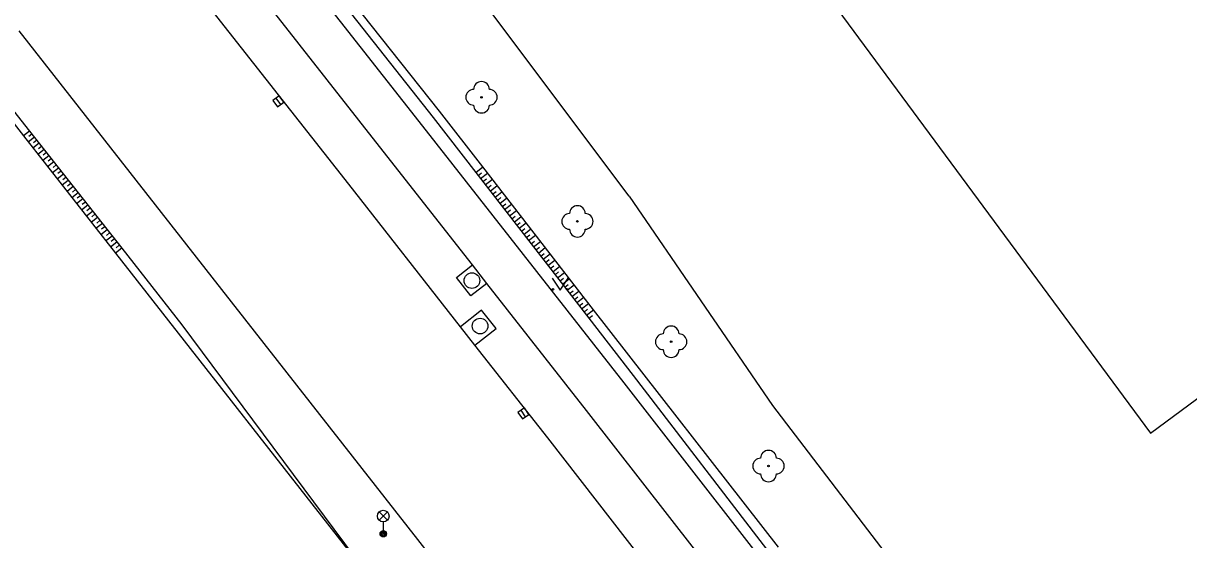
# Model space of a CAD drawing. Extents: x -596024 to -594475, y -1163820 to -1161957.
# Drawn here: x -594777.8 to -594703.6, y -1163012.8 to -1162979.9 of the extents above; entities that cross this region are included whole.
import ezdxf

# ---------------------------------------------------------------- set-up
doc = ezdxf.new("R2010")
doc.units = 0
for name, color, linetype in [('Level 10', 7, 'Continuous'), ('Level 11', 7, 'Continuous'), ('Level 14', 7, 'Continuous'), ('Level 15', 7, 'Continuous'), ('Level 22', 7, 'Continuous'), ('Level 27', 7, 'Continuous'), ('Level 33', 7, 'Continuous'), ('Level 36', 7, 'Continuous'), ('Level 5', 7, 'Continuous')]:
    doc.layers.add(name, color=color, linetype=linetype)

msp = doc.modelspace()

# ---------------------------------------------------------------- linework, layer by layer
at = {"layer": 'Level 10'}
for points in [[(-594757.12, -1162990.17), (-594769.99, -1162973.79)], [(-594778.12, -1162980.4), (-594765.22, -1162996.86)], [(-594750, -1162999.24), (-594757.12, -1162990.17)], [(-594765.22, -1162996.86), (-594752.73, -1163012.77)], [(-594749.08, -1163000.41), (-594750, -1162999.24)], [(-594744.44, -1163006.3), (-594749.08, -1163000.41)], [(-594732.22, -1163022.02), (-594744.44, -1163006.3)], [(-594752.73, -1163012.77), (-594740.43, -1163028.59)]]:
    msp.add_lwpolyline(points, dxfattribs=at)
at = {"layer": 'Level 11'}
for points in [[(-594739.26, -1162990.92), (-594760.26, -1162962.94)], [(-594752.4, -1162986.47), (-594765.39, -1162969.94)], [(-594754.68, -1162988.36), (-594767.65, -1162971.86)], [(-594739.58, -1163002.8), (-594752.4, -1162986.47)], [(-594749.24, -1162995.29), (-594754.68, -1162988.36)], [(-594739.26, -1162990.92), (-594730.12, -1163004.24), (-594704.55, -1163037.69)], [(-594750.26, -1162996.09), (-594749.24, -1162995.29)], [(-594748.32, -1162996.48), (-594749.24, -1162995.29)], [(-594749.34, -1162997.26), (-594750.26, -1162996.09)], [(-594748.32, -1162996.48), (-594749.34, -1162997.26)], [(-594741.97, -1163004.56), (-594748.32, -1162996.48)], [(-594748.65, -1162998.17), (-594750, -1162999.24)], [(-594747.73, -1162999.34), (-594748.65, -1162998.17)], [(-594749.08, -1163000.41), (-594747.73, -1162999.34)], [(-594727.46, -1163018.37), (-594739.58, -1163002.8)], [(-594729.78, -1163020.2), (-594741.97, -1163004.56)]]:
    msp.add_lwpolyline(points, dxfattribs=at)
at = {"layer": 'Level 14'}
for points in [[(-594767.66, -1162965.76), (-594751.74, -1162985.92)], [(-594793.84, -1162965.97), (-594777.45, -1162986.78), (-594771.57, -1162994.24)], [(-594751.34, -1162985.51), (-594764.3, -1162969.19)], [(-594781.06, -1162982.98), (-594777.84, -1162987.09), (-594771.98, -1162994.56)], [(-594741.53, -1162998.15), (-594748.58, -1162989.06), (-594751.34, -1162985.51)], [(-594751.74, -1162985.92), (-594749.03, -1162989.41), (-594741.82, -1162998.69)], [(-594771.98, -1162994.56), (-594755.48, -1163015.59)], [(-594771.57, -1162994.24), (-594767.74, -1162999.11)], [(-594729.75, -1163013.27), (-594741.53, -1162998.15)], [(-594767.74, -1162999.11), (-594755.48, -1163015.59)], [(-594741.82, -1162998.69), (-594738.99, -1163002.34)], [(-594738.99, -1163002.34), (-594730.24, -1163013.75)]]:
    msp.add_lwpolyline(points, dxfattribs=at)
at = {"layer": 'Level 15'}
for points in [[(-594777.45, -1162986.78), (-594777.84, -1162987.09)], [(-594777.14, -1162987.17), (-594777.53, -1162987.48)], [(-594777.3, -1162986.98), (-594777.49, -1162987.13)], [(-594776.83, -1162987.56), (-594777.23, -1162987.87)], [(-594776.99, -1162987.37), (-594777.19, -1162987.52)], [(-594776.52, -1162987.96), (-594776.92, -1162988.27)], [(-594776.68, -1162987.76), (-594776.88, -1162987.92)], [(-594776.21, -1162988.35), (-594776.61, -1162988.66)], [(-594776.37, -1162988.15), (-594776.57, -1162988.31)], [(-594775.91, -1162988.74), (-594776.3, -1162989.05)], [(-594776.06, -1162988.55), (-594776.26, -1162988.7)], [(-594775.6, -1162989.14), (-594775.99, -1162989.45)], [(-594775.75, -1162988.94), (-594775.95, -1162989.1)], [(-594775.29, -1162989.53), (-594775.68, -1162989.84)], [(-594775.44, -1162989.33), (-594775.64, -1162989.49)], [(-594749.03, -1162989.41), (-594748.58, -1162989.06)], [(-594748.88, -1162989.61), (-594748.65, -1162989.44)], [(-594748.72, -1162989.81), (-594748.28, -1162989.46)], [(-594774.98, -1162989.92), (-594775.37, -1162990.23)], [(-594775.13, -1162989.73), (-594775.33, -1162989.88)], [(-594774.82, -1162990.12), (-594775.02, -1162990.28)], [(-594748.57, -1162990), (-594748.35, -1162989.83)], [(-594748.42, -1162990.2), (-594747.97, -1162989.85)], [(-594748.26, -1162990.4), (-594748.04, -1162990.23)], [(-594748.11, -1162990.6), (-594747.66, -1162990.25)], [(-594774.67, -1162990.31), (-594775.06, -1162990.63)], [(-594774.36, -1162990.71), (-594774.76, -1162991.02)], [(-594774.51, -1162990.51), (-594774.71, -1162990.67)], [(-594774.2, -1162990.9), (-594774.41, -1162991.06)], [(-594747.96, -1162990.79), (-594747.73, -1162990.62)], [(-594747.8, -1162990.99), (-594747.36, -1162990.64)], [(-594747.65, -1162991.19), (-594747.43, -1162991.01)], [(-594774.05, -1162991.1), (-594774.45, -1162991.42)], [(-594773.74, -1162991.49), (-594774.14, -1162991.81)], [(-594773.89, -1162991.3), (-594774.1, -1162991.46)], [(-594773.59, -1162991.69), (-594773.79, -1162991.85)], [(-594747.5, -1162991.39), (-594747.05, -1162991.04)], [(-594747.34, -1162991.58), (-594747.12, -1162991.41)], [(-594747.19, -1162991.78), (-594746.74, -1162991.43)], [(-594773.43, -1162991.89), (-594773.83, -1162992.2)], [(-594773.12, -1162992.28), (-594773.52, -1162992.6)], [(-594773.28, -1162992.08), (-594773.48, -1162992.24)], [(-594772.97, -1162992.47), (-594773.17, -1162992.64)], [(-594747.04, -1162991.98), (-594746.81, -1162991.8)], [(-594746.88, -1162992.18), (-594746.44, -1162991.83)], [(-594746.73, -1162992.37), (-594746.51, -1162992.2)], [(-594746.58, -1162992.57), (-594746.13, -1162992.22)], [(-594772.81, -1162992.67), (-594773.22, -1162992.99)], [(-594772.5, -1162993.06), (-594772.91, -1162993.38)], [(-594772.66, -1162992.87), (-594772.86, -1162993.03)], [(-594746.42, -1162992.77), (-594746.2, -1162992.59)], [(-594746.27, -1162992.97), (-594745.82, -1162992.62)], [(-594746.12, -1162993.16), (-594745.89, -1162992.99)], [(-594745.96, -1162993.36), (-594745.52, -1162993.01)], [(-594772.19, -1162993.46), (-594772.6, -1162993.78)], [(-594772.35, -1162993.26), (-594772.55, -1162993.42)], [(-594771.88, -1162993.85), (-594772.29, -1162994.17)], [(-594772.04, -1162993.65), (-594772.24, -1162993.81)], [(-594745.81, -1162993.56), (-594745.59, -1162993.38)], [(-594745.66, -1162993.75), (-594745.21, -1162993.41)], [(-594745.5, -1162993.95), (-594745.28, -1162993.78)], [(-594745.35, -1162994.15), (-594744.9, -1162993.8)], [(-594771.57, -1162994.24), (-594771.98, -1162994.56)], [(-594771.73, -1162994.05), (-594771.93, -1162994.21)], [(-594745.2, -1162994.35), (-594744.97, -1162994.17)], [(-594745.04, -1162994.55), (-594744.6, -1162994.2)], [(-594744.89, -1162994.74), (-594744.67, -1162994.57)], [(-594744.74, -1162994.94), (-594744.29, -1162994.59)], [(-594744.58, -1162995.14), (-594744.36, -1162994.96)], [(-594744.43, -1162995.34), (-594743.98, -1162994.99)], [(-594744.28, -1162995.53), (-594744.05, -1162995.36)], [(-594744.12, -1162995.73), (-594743.68, -1162995.38)], [(-594743.97, -1162995.93), (-594743.75, -1162995.75)], [(-594743.82, -1162996.13), (-594743.37, -1162995.78)], [(-594743.66, -1162996.32), (-594743.44, -1162996.15)], [(-594743.51, -1162996.52), (-594743.06, -1162996.17)], [(-594743.36, -1162996.72), (-594743.13, -1162996.54)], [(-594743.2, -1162996.91), (-594742.76, -1162996.57)], [(-594743.05, -1162997.11), (-594742.83, -1162996.94)], [(-594742.9, -1162997.31), (-594742.45, -1162996.96)], [(-594742.74, -1162997.51), (-594742.52, -1162997.33)], [(-594742.59, -1162997.7), (-594742.14, -1162997.36)], [(-594742.44, -1162997.9), (-594742.21, -1162997.73)], [(-594742.28, -1162998.1), (-594741.84, -1162997.75)], [(-594742.13, -1162998.3), (-594741.91, -1162998.12)], [(-594741.98, -1162998.49), (-594741.53, -1162998.15)], [(-594741.82, -1162998.69), (-594741.6, -1162998.52)]]:
    msp.add_lwpolyline(points, dxfattribs=at)
at = {"layer": 'Level 22'}
for centre in [(-594748.66, -1162984.63), (-594742.55, -1162992.53), (-594736.58, -1163000.19), (-594730.38, -1163008.1)]:
    msp.add_circle(centre, 0.05, dxfattribs=at)
for centre, start, end in [((-594749.16, -1162984.63), 90, 270), ((-594748.66, -1162984.13), 0, 180), ((-594748.16, -1162984.63), 270, 90), ((-594748.66, -1162985.13), 180, 0), ((-594742.55, -1162992.03), 0, 180), ((-594743.05, -1162992.53), 90, 270), ((-594742.05, -1162992.53), 270, 90), ((-594742.55, -1162993.03), 180, 0), ((-594737.08, -1163000.19), 90, 270), ((-594736.58, -1162999.69), 0, 180), ((-594736.08, -1163000.19), 270, 90), ((-594736.58, -1163000.69), 180, 0), ((-594730.38, -1163007.6), 0, 180), ((-594730.88, -1163008.1), 90, 270), ((-594729.88, -1163008.1), 270, 90), ((-594730.38, -1163008.6), 180, 0)]:
    msp.add_arc(centre, 0.5, start, end, dxfattribs=at)
at = {"layer": 'Level 27'}
for p, q in [((-594761.452, -1162985.081), (-594761.748, -1162984.679)), ((-594745.85, -1163004.957), (-594746.13, -1163004.543))]:
    msp.add_line(p, q, dxfattribs=at)
for points in [[(-594761.25, -1162984.933), (-594761.547, -1162984.53), (-594761.95, -1162984.827), (-594761.653, -1162985.23)], [(-594745.643, -1163004.816), (-594745.924, -1163004.403), (-594746.337, -1163004.684), (-594746.056, -1163005.097)]]:
    msp.add_lwpolyline(points, close=True, dxfattribs=at)
for centre in [(-594749.27, -1162996.3), (-594748.75, -1162999.19)]:
    msp.add_circle(centre, 0.5, dxfattribs=at)
at = {"layer": 'Level 33'}
for p, q in [((-594755.185, -1163011.55), (-594754.655, -1163011.02)), ((-594755.185, -1163011.02), (-594754.655, -1163011.55)), ((-594754.92, -1163011.66), (-594754.92, -1163012.41))]:
    msp.add_line(p, q, dxfattribs=at)
for centre, radius in [((-594754.92, -1163011.285), 0.375), ((-594754.92, -1163012.41), 0.2), ((-594754.92, -1163012.41), 0.145), ((-594754.92, -1163012.41), 0.0876)]:
    msp.add_circle(centre, radius, dxfattribs=at)
at = {"layer": 'Level 36'}
msp.add_lwpolyline([(-594744.15, -1162996.15), (-594743.65, -1162996.9), (-594743.15, -1162996.15)], dxfattribs=at)
for centre in [(-594744.1, -1162996.85), (-594743.201, -1162996.85)]:
    msp.add_circle(centre, 0.05, dxfattribs=at)
at = {"layer": 'Level 5'}
for points in [[(-594777.81, -1162908.91), (-594745.95, -1162952.02), (-594706.05, -1163006.01)], [(-594706.05, -1163006.01), (-594603.74, -1162930.43)]]:
    msp.add_lwpolyline(points, dxfattribs=at)

doc.saveas('drawing.dxf')
